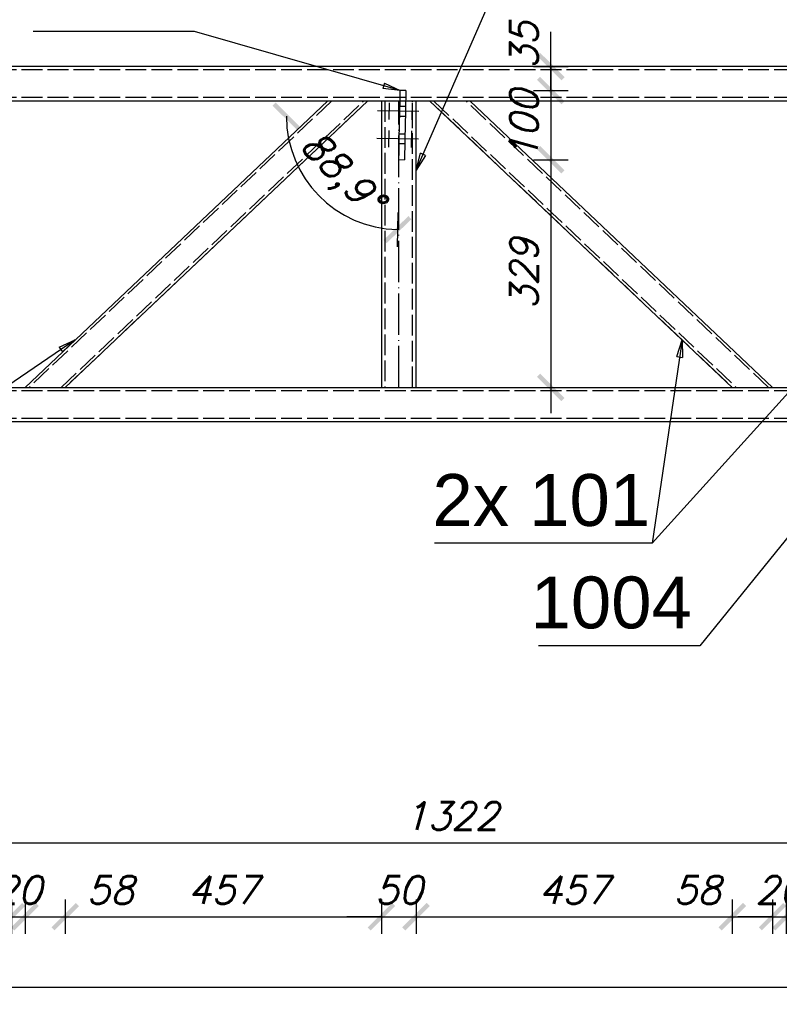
# Model space of a CAD drawing. Header units: millimetres. Extents: x 1814 to 94182, y 11562 to 49454.
# Tile 515 of 656: x 31003 to 31113, y 20951 to 21094. Entities that reach past the tile are written whole.
import ezdxf

# ---------------------------------------------------------------- set-up
doc = ezdxf.new("R2010")
doc.units = ezdxf.units.MM
doc.linetypes.add('ACAD_ISO02W100', pattern=[15, 12, -3])
doc.linetypes.add('ACAD_ISO04W100', pattern=[30, 24, -3, 0, -3])
doc.layers.add('wymiar', color=135, linetype='Continuous', lineweight=9)
doc.styles.add('ARIAL', font='arial.ttf')
doc.styles.add('WYMIARY', font='simplex.shx', dxfattribs={"oblique": 15})
doc.dimstyles.new('1-25', dxfattribs={"dimscale": 25, "dimtxt": 0.16, "dimasz": 0.2, "dimexe": 0.1, "dimexo": 0.1, "dimgap": 0.075, "dimtad": 1, "dimdec": 0, "dimlfac": 10, "dimrnd": 0.01, "dimzin": 9, "dimtxsty": 'WYMIARY', "dimblk": 'ARCHTICK', "dimcen": 0.2, "dimdle": 0.15, "dimadec": 1, "dimazin": 1, "dimtfac": 1, "dimtdec": 0, "dimtix": 1, "dimtmove": 2, "dimatfit": 3, "dimldrblk": 'ARCHTICK', "dimfxl": 0, "dimarcsym": 0})

# ---------------------------------------------------------------- blocks, each defined once
blk = doc.blocks.new('_ARCHTICK')
at = {"color": 0, "linetype": 'ByBlock', "lineweight": -2}
blk.add_solid([(0.398, 0.309), (0.309, 0.398), (-0.309, -0.398), (-0.398, -0.309)], dxfattribs=at)
blk = doc.blocks.new('*D3072')
at = {"layer": 'Defpoints', "color": 0}
for p in [(30998.45, 21028.83), (30999.25, 21028.83), (30999.25, 20974.67)]:
    blk.add_point(p, dxfattribs=at)
at = {"layer": 'wymiar', "color": 0, "lineweight": -2}
for p, q in [((30998.45, 20977.17), (30998.45, 20972.17)), ((30999.25, 20977.17), (30999.25, 20972.17)), ((30998.45, 20974.67), (30993.45, 20974.67)), ((30998.45, 20974.67), (30999.25, 20974.67)), ((30999.25, 20974.67), (31004.25, 20974.67))]:
    blk.add_line(p, q, dxfattribs=at)
at = {"layer": 'wymiar', "color": 0, "lineweight": -2, "xscale": 5, "yscale": 5, "zscale": 5}
blk.add_blockref('_ARCHTICK', (30998.45, 20974.67), dxfattribs=at)
at = {"layer": 'wymiar', "color": 0, "lineweight": -2, "xscale": 5, "yscale": 5, "zscale": 5, "rotation": 180}
blk.add_blockref('_ARCHTICK', (30999.25, 20974.67), dxfattribs=at)
at = {"layer": 'wymiar', "color": 0, "insert": (30998.85, 20978.54), "char_height": 4, "attachment_point": 5, "style": 'WYMIARY'}
blk.add_mtext('8', dxfattribs=at)
blk = doc.blocks.new('*D3073')
at = {"layer": 'Defpoints', "color": 0}
for p in [(30999.25, 21028.83), (31131.45, 21028.83), (31131.45, 20974.67)]:
    blk.add_point(p, dxfattribs=at)
at = {"layer": 'wymiar', "color": 0, "lineweight": -2}
for p, q in [((30999.25, 20977.17), (30999.25, 20972.17)), ((31131.45, 20977.17), (31131.45, 20972.17)), ((30995.5, 20974.67), (31135.2, 20974.67))]:
    blk.add_line(p, q, dxfattribs=at)
at = {"layer": 'wymiar', "color": 0, "lineweight": -2, "xscale": 5, "yscale": 5, "zscale": 5, "rotation": 180}
blk.add_blockref('_ARCHTICK', (30999.25, 20974.67), dxfattribs=at)
at = {"layer": 'wymiar', "color": 0, "lineweight": -2, "xscale": 5, "yscale": 5, "zscale": 5}
blk.add_blockref('_ARCHTICK', (31131.45, 20974.67), dxfattribs=at)
at = {"layer": 'wymiar', "color": 0, "insert": (31065.35, 20978.54), "char_height": 4, "attachment_point": 5, "style": 'WYMIARY'}
blk.add_mtext('1322', dxfattribs=at)
blk = doc.blocks.new('*D3105')
at = {"layer": 'Defpoints', "color": 0}
for p in [(30995.95, 21040.53), (31001.77, 21040.53), (31001.77, 20963.99)]:
    blk.add_point(p, dxfattribs=at)
at = {"layer": 'wymiar', "color": 0, "lineweight": -2}
for p, q in [((30995.95, 20966.49), (30995.95, 20961.49)), ((31001.77, 20966.49), (31001.77, 20961.49)), ((30992.2, 20963.99), (31005.52, 20963.99))]:
    blk.add_line(p, q, dxfattribs=at)
at = {"layer": 'wymiar', "color": 0, "lineweight": -2, "xscale": 5, "yscale": 5, "zscale": 5, "rotation": 180}
blk.add_blockref('_ARCHTICK', (30995.95, 20963.99), dxfattribs=at)
at = {"layer": 'wymiar', "color": 0, "lineweight": -2, "xscale": 5, "yscale": 5, "zscale": 5}
blk.add_blockref('_ARCHTICK', (31001.77, 20963.99), dxfattribs=at)
at = {"layer": 'wymiar', "color": 0, "insert": (30990.58, 20967.86), "char_height": 4, "attachment_point": 5, "style": 'WYMIARY'}
blk.add_mtext('58', dxfattribs=at)
blk = doc.blocks.new('*D3106')
at = {"layer": 'Defpoints', "color": 0}
for p in [(31001.77, 21040.53), (31003.74, 21040.53), (31003.74, 20963.99)]:
    blk.add_point(p, dxfattribs=at)
at = {"layer": 'wymiar', "color": 0, "lineweight": -2}
for p, q in [((31001.77, 20966.49), (31001.77, 20961.49)), ((31003.74, 20966.49), (31003.74, 20961.49)), ((31001.77, 20963.99), (30996.77, 20963.99)), ((31001.77, 20963.99), (31003.74, 20963.99)), ((31003.74, 20963.99), (31008.74, 20963.99))]:
    blk.add_line(p, q, dxfattribs=at)
at = {"layer": 'wymiar', "color": 0, "lineweight": -2, "xscale": 5, "yscale": 5, "zscale": 5}
blk.add_blockref('_ARCHTICK', (31001.77, 20963.99), dxfattribs=at)
at = {"layer": 'wymiar', "color": 0, "lineweight": -2, "xscale": 5, "yscale": 5, "zscale": 5, "rotation": 180}
blk.add_blockref('_ARCHTICK', (31003.74, 20963.99), dxfattribs=at)
at = {"layer": 'wymiar', "color": 0, "insert": (31002.75, 20967.86), "char_height": 4, "attachment_point": 5, "style": 'WYMIARY'}
blk.add_mtext('20', dxfattribs=at)
blk = doc.blocks.new('*D3112')
at = {"layer": 'Defpoints', "color": 0}
for p in [(31003.74, 21040.53), (31009.55, 21040.53), (31009.55, 20963.99)]:
    blk.add_point(p, dxfattribs=at)
at = {"layer": 'wymiar', "color": 0, "lineweight": -2}
for p, q in [((31003.74, 20966.49), (31003.74, 20961.49)), ((31009.55, 20966.49), (31009.55, 20961.49)), ((30999.99, 20963.99), (31013.3, 20963.99))]:
    blk.add_line(p, q, dxfattribs=at)
at = {"layer": 'wymiar', "color": 0, "lineweight": -2, "xscale": 5, "yscale": 5, "zscale": 5, "rotation": 180}
blk.add_blockref('_ARCHTICK', (31003.74, 20963.99), dxfattribs=at)
at = {"layer": 'wymiar', "color": 0, "lineweight": -2, "xscale": 5, "yscale": 5, "zscale": 5}
blk.add_blockref('_ARCHTICK', (31009.55, 20963.99), dxfattribs=at)
at = {"layer": 'wymiar', "color": 0, "insert": (31016.07, 20967.86), "char_height": 4, "attachment_point": 5, "style": 'WYMIARY'}
blk.add_mtext('58', dxfattribs=at)
blk = doc.blocks.new('*D3113')
at = {"layer": 'Defpoints', "color": 0}
for p in [(31009.55, 21040.53), (31055.25, 21040.53), (31055.25, 20963.99)]:
    blk.add_point(p, dxfattribs=at)
at = {"layer": 'wymiar', "color": 0, "lineweight": -2}
for p, q in [((31009.55, 20966.49), (31009.55, 20961.49)), ((31055.25, 20966.49), (31055.25, 20961.49)), ((31005.8, 20963.99), (31059, 20963.99))]:
    blk.add_line(p, q, dxfattribs=at)
at = {"layer": 'wymiar', "color": 0, "lineweight": -2, "xscale": 5, "yscale": 5, "zscale": 5, "rotation": 180}
blk.add_blockref('_ARCHTICK', (31009.55, 20963.99), dxfattribs=at)
at = {"layer": 'wymiar', "color": 0, "lineweight": -2, "xscale": 5, "yscale": 5, "zscale": 5}
blk.add_blockref('_ARCHTICK', (31055.25, 20963.99), dxfattribs=at)
at = {"layer": 'wymiar', "color": 0, "insert": (31032.4, 20967.86), "char_height": 4, "attachment_point": 5, "style": 'WYMIARY'}
blk.add_mtext('457', dxfattribs=at)
blk = doc.blocks.new('*D3114')
at = {"layer": 'Defpoints', "color": 0}
for p in [(31055.25, 21040.53), (31060.25, 21040.53), (31060.25, 20963.99)]:
    blk.add_point(p, dxfattribs=at)
at = {"layer": 'wymiar', "color": 0, "lineweight": -2}
for p, q in [((31055.25, 20966.49), (31055.25, 20961.49)), ((31060.25, 20966.49), (31060.25, 20961.49)), ((31055.25, 20963.99), (31050.25, 20963.99)), ((31055.25, 20963.99), (31060.25, 20963.99)), ((31060.25, 20963.99), (31065.25, 20963.99))]:
    blk.add_line(p, q, dxfattribs=at)
at = {"layer": 'wymiar', "color": 0, "lineweight": -2, "xscale": 5, "yscale": 5, "zscale": 5}
blk.add_blockref('_ARCHTICK', (31055.25, 20963.99), dxfattribs=at)
at = {"layer": 'wymiar', "color": 0, "lineweight": -2, "xscale": 5, "yscale": 5, "zscale": 5, "rotation": 180}
blk.add_blockref('_ARCHTICK', (31060.25, 20963.99), dxfattribs=at)
at = {"layer": 'wymiar', "color": 0, "insert": (31057.75, 20967.86), "char_height": 4, "attachment_point": 5, "style": 'WYMIARY'}
blk.add_mtext('50', dxfattribs=at)
blk = doc.blocks.new('*D3115')
at = {"layer": 'Defpoints', "color": 0}
for p in [(31060.25, 21040.53), (31105.95, 21040.53), (31105.95, 20963.99)]:
    blk.add_point(p, dxfattribs=at)
at = {"layer": 'wymiar', "color": 0, "lineweight": -2}
for p, q in [((31060.25, 20966.49), (31060.25, 20961.49)), ((31105.95, 20966.49), (31105.95, 20961.49)), ((31056.5, 20963.99), (31109.7, 20963.99))]:
    blk.add_line(p, q, dxfattribs=at)
at = {"layer": 'wymiar', "color": 0, "lineweight": -2, "xscale": 5, "yscale": 5, "zscale": 5, "rotation": 180}
blk.add_blockref('_ARCHTICK', (31060.25, 20963.99), dxfattribs=at)
at = {"layer": 'wymiar', "color": 0, "lineweight": -2, "xscale": 5, "yscale": 5, "zscale": 5}
blk.add_blockref('_ARCHTICK', (31105.95, 20963.99), dxfattribs=at)
at = {"layer": 'wymiar', "color": 0, "insert": (31083.1, 20967.86), "char_height": 4, "attachment_point": 5, "style": 'WYMIARY'}
blk.add_mtext('457', dxfattribs=at)
blk = doc.blocks.new('*D3116')
at = {"layer": 'Defpoints', "color": 0}
for p in [(31105.95, 21040.53), (31111.77, 21040.53), (31111.77, 20963.99)]:
    blk.add_point(p, dxfattribs=at)
at = {"layer": 'wymiar', "color": 0, "lineweight": -2}
for p, q in [((31105.95, 20966.49), (31105.95, 20961.49)), ((31111.77, 20966.49), (31111.77, 20961.49)), ((31102.2, 20963.99), (31115.52, 20963.99))]:
    blk.add_line(p, q, dxfattribs=at)
at = {"layer": 'wymiar', "color": 0, "lineweight": -2, "xscale": 5, "yscale": 5, "zscale": 5, "rotation": 180}
blk.add_blockref('_ARCHTICK', (31105.95, 20963.99), dxfattribs=at)
at = {"layer": 'wymiar', "color": 0, "lineweight": -2, "xscale": 5, "yscale": 5, "zscale": 5}
blk.add_blockref('_ARCHTICK', (31111.77, 20963.99), dxfattribs=at)
at = {"layer": 'wymiar', "color": 0, "insert": (31100.89, 20967.86), "char_height": 4, "attachment_point": 5, "style": 'WYMIARY'}
blk.add_mtext('58', dxfattribs=at)
blk = doc.blocks.new('*D3117')
at = {"layer": 'Defpoints', "color": 0}
for p in [(31111.77, 21040.53), (31113.73, 21040.53), (31113.73, 20963.99)]:
    blk.add_point(p, dxfattribs=at)
at = {"layer": 'wymiar', "color": 0, "lineweight": -2}
for p, q in [((31111.77, 20966.49), (31111.77, 20961.49)), ((31113.73, 20966.49), (31113.73, 20961.49)), ((31111.77, 20963.99), (31106.77, 20963.99)), ((31111.77, 20963.99), (31113.73, 20963.99)), ((31113.73, 20963.99), (31118.73, 20963.99))]:
    blk.add_line(p, q, dxfattribs=at)
at = {"layer": 'wymiar', "color": 0, "lineweight": -2, "xscale": 5, "yscale": 5, "zscale": 5}
blk.add_blockref('_ARCHTICK', (31111.77, 20963.99), dxfattribs=at)
at = {"layer": 'wymiar', "color": 0, "lineweight": -2, "xscale": 5, "yscale": 5, "zscale": 5, "rotation": 180}
blk.add_blockref('_ARCHTICK', (31113.73, 20963.99), dxfattribs=at)
at = {"layer": 'wymiar', "color": 0, "insert": (31112.75, 20967.86), "char_height": 4, "attachment_point": 5, "style": 'WYMIARY'}
blk.add_mtext('20', dxfattribs=at)
blk = doc.blocks.new('*D3118')
at = {"layer": 'Defpoints', "color": 0}
for p in [(31113.73, 21040.53), (31119.55, 21040.53), (31119.55, 20963.99)]:
    blk.add_point(p, dxfattribs=at)
at = {"layer": 'wymiar', "color": 0, "lineweight": -2}
for p, q in [((31113.73, 20966.49), (31113.73, 20961.49)), ((31119.55, 20966.49), (31119.55, 20961.49)), ((31109.98, 20963.99), (31123.3, 20963.99))]:
    blk.add_line(p, q, dxfattribs=at)
at = {"layer": 'wymiar', "color": 0, "lineweight": -2, "xscale": 5, "yscale": 5, "zscale": 5, "rotation": 180}
blk.add_blockref('_ARCHTICK', (31113.73, 20963.99), dxfattribs=at)
at = {"layer": 'wymiar', "color": 0, "lineweight": -2, "xscale": 5, "yscale": 5, "zscale": 5}
blk.add_blockref('_ARCHTICK', (31119.55, 20963.99), dxfattribs=at)
at = {"layer": 'wymiar', "color": 0, "insert": (31125.95, 20967.86), "char_height": 4, "attachment_point": 5, "style": 'WYMIARY'}
blk.add_mtext('58', dxfattribs=at)
blk = doc.blocks.new('*D3142')
at = {"layer": 'Defpoints', "color": 0}
for p in [(31057.96, 21148.01), (30948.75, 21084.28), (31057.96, 21082.9)]:
    blk.add_point(p, dxfattribs=at)
at = {"layer": 'wymiar', "color": 0, "lineweight": -2}
for p, q in [((30948.75, 21145.51), (30948.75, 21150.51)), ((31057.96, 21145.51), (31057.96, 21150.51)), ((30945, 21148.01), (31061.71, 21148.01))]:
    blk.add_line(p, q, dxfattribs=at)
at = {"layer": 'wymiar', "color": 0, "lineweight": -2, "xscale": 5, "yscale": 5, "zscale": 5, "rotation": 180}
blk.add_blockref('_ARCHTICK', (30948.75, 21148.01), dxfattribs=at)
at = {"layer": 'wymiar', "color": 0, "lineweight": -2, "xscale": 5, "yscale": 5, "zscale": 5}
blk.add_blockref('_ARCHTICK', (31057.96, 21148.01), dxfattribs=at)
at = {"layer": 'wymiar', "color": 0, "insert": (31003.35, 21151.88), "char_height": 4, "attachment_point": 5, "style": 'WYMIARY'}
blk.add_mtext('1092', dxfattribs=at)
blk = doc.blocks.new('*D3143')
at = {"layer": 'Defpoints', "color": 0}
for p in [(31058.76, 21148.01), (31057.96, 21082.9), (31058.76, 21082.89)]:
    blk.add_point(p, dxfattribs=at)
at = {"layer": 'wymiar', "color": 0, "lineweight": -2}
for p, q in [((31057.96, 21145.51), (31057.96, 21150.51)), ((31058.76, 21145.51), (31058.76, 21150.51)), ((31057.96, 21148.01), (31052.96, 21148.01)), ((31057.96, 21148.01), (31058.76, 21148.01)), ((31058.76, 21148.01), (31063.76, 21148.01))]:
    blk.add_line(p, q, dxfattribs=at)
at = {"layer": 'wymiar', "color": 0, "lineweight": -2, "xscale": 5, "yscale": 5, "zscale": 5}
blk.add_blockref('_ARCHTICK', (31057.96, 21148.01), dxfattribs=at)
at = {"layer": 'wymiar', "color": 0, "lineweight": -2, "xscale": 5, "yscale": 5, "zscale": 5, "rotation": 180}
blk.add_blockref('_ARCHTICK', (31058.76, 21148.01), dxfattribs=at)
at = {"layer": 'wymiar', "color": 0, "insert": (31058.36, 21151.88), "char_height": 4, "attachment_point": 5, "style": 'WYMIARY'}
blk.add_mtext('8', dxfattribs=at)
blk = doc.blocks.new('*D3144')
at = {"layer": 'Defpoints', "color": 0}
for p in [(31167.96, 21148.01), (31058.76, 21082.89), (31167.96, 21080.38)]:
    blk.add_point(p, dxfattribs=at)
at = {"layer": 'wymiar', "color": 0, "lineweight": -2}
for p, q in [((31058.76, 21145.51), (31058.76, 21150.51)), ((31167.96, 21145.51), (31167.96, 21150.51)), ((31055.01, 21148.01), (31171.71, 21148.01))]:
    blk.add_line(p, q, dxfattribs=at)
at = {"layer": 'wymiar', "color": 0, "lineweight": -2, "xscale": 5, "yscale": 5, "zscale": 5, "rotation": 180}
blk.add_blockref('_ARCHTICK', (31058.76, 21148.01), dxfattribs=at)
at = {"layer": 'wymiar', "color": 0, "lineweight": -2, "xscale": 5, "yscale": 5, "zscale": 5}
blk.add_blockref('_ARCHTICK', (31167.96, 21148.01), dxfattribs=at)
at = {"layer": 'wymiar', "color": 0, "insert": (31113.36, 21151.88), "char_height": 4, "attachment_point": 5, "style": 'WYMIARY'}
blk.add_mtext('1092', dxfattribs=at)
blk = doc.blocks.new('*D3127')
at = {"layer": 'Defpoints', "color": 0}
for p in [(31047.44, 21157.37), (30958.07, 21081.93), (31047.44, 21081.93)]:
    blk.add_point(p, dxfattribs=at)
at = {"layer": 'wymiar', "color": 0, "lineweight": -2}
for p, q in [((30958.07, 21154.87), (30958.07, 21159.87)), ((31047.44, 21154.87), (31047.44, 21159.87)), ((30954.32, 21157.37), (31051.19, 21157.37))]:
    blk.add_line(p, q, dxfattribs=at)
at = {"layer": 'wymiar', "color": 0, "lineweight": -2, "xscale": 5, "yscale": 5, "zscale": 5, "rotation": 180}
blk.add_blockref('_ARCHTICK', (30958.07, 21157.37), dxfattribs=at)
at = {"layer": 'wymiar', "color": 0, "lineweight": -2, "xscale": 5, "yscale": 5, "zscale": 5}
blk.add_blockref('_ARCHTICK', (31047.44, 21157.37), dxfattribs=at)
at = {"layer": 'wymiar', "color": 0, "insert": (31002.75, 21161.24), "char_height": 4, "attachment_point": 5, "style": 'WYMIARY'}
blk.add_mtext('894', dxfattribs=at)
blk = doc.blocks.new('*D3128')
at = {"layer": 'Defpoints', "color": 0}
for p in [(31053.25, 21157.37), (31047.44, 21081.93), (31053.25, 21081.93)]:
    blk.add_point(p, dxfattribs=at)
at = {"layer": 'wymiar', "color": 0, "lineweight": -2}
for p, q in [((31047.44, 21154.87), (31047.44, 21159.87)), ((31053.25, 21154.87), (31053.25, 21159.87)), ((31043.69, 21157.37), (31057, 21157.37))]:
    blk.add_line(p, q, dxfattribs=at)
at = {"layer": 'wymiar', "color": 0, "lineweight": -2, "xscale": 5, "yscale": 5, "zscale": 5, "rotation": 180}
blk.add_blockref('_ARCHTICK', (31047.44, 21157.37), dxfattribs=at)
at = {"layer": 'wymiar', "color": 0, "lineweight": -2, "xscale": 5, "yscale": 5, "zscale": 5}
blk.add_blockref('_ARCHTICK', (31053.25, 21157.37), dxfattribs=at)
at = {"layer": 'wymiar', "color": 0, "insert": (31040.45, 21161.24), "char_height": 4, "attachment_point": 5, "style": 'WYMIARY'}
blk.add_mtext('58', dxfattribs=at)
blk = doc.blocks.new('*D3085')
at = {"layer": 'Defpoints', "color": 0}
for p in [(31055.25, 21157.37), (31053.25, 21081.93), (31055.25, 21081.93)]:
    blk.add_point(p, dxfattribs=at)
at = {"layer": 'wymiar', "color": 0, "lineweight": -2}
for p, q in [((31053.25, 21154.87), (31053.25, 21159.87)), ((31055.25, 21154.87), (31055.25, 21159.87)), ((31053.25, 21157.37), (31048.25, 21157.37)), ((31053.25, 21157.37), (31055.25, 21157.37)), ((31055.25, 21157.37), (31060.25, 21157.37))]:
    blk.add_line(p, q, dxfattribs=at)
at = {"layer": 'wymiar', "color": 0, "lineweight": -2, "xscale": 5, "yscale": 5, "zscale": 5}
blk.add_blockref('_ARCHTICK', (31053.25, 21157.37), dxfattribs=at)
at = {"layer": 'wymiar', "color": 0, "lineweight": -2, "xscale": 5, "yscale": 5, "zscale": 5, "rotation": 180}
blk.add_blockref('_ARCHTICK', (31055.25, 21157.37), dxfattribs=at)
at = {"layer": 'wymiar', "color": 0, "insert": (31054.25, 21161.24), "char_height": 4, "attachment_point": 5, "style": 'WYMIARY'}
blk.add_mtext('20', dxfattribs=at)
blk = doc.blocks.new('*D3086')
at = {"layer": 'Defpoints', "color": 0}
for p in [(31060.25, 21157.37), (31055.25, 21081.93), (31060.25, 21081.93)]:
    blk.add_point(p, dxfattribs=at)
at = {"layer": 'wymiar', "color": 0, "lineweight": -2}
for p, q in [((31057.75, 21157.37), (31058.71, 21167.39)), ((31058.71, 21167.39), (31069.4, 21167.39)), ((31055.25, 21154.87), (31055.25, 21159.87)), ((31060.25, 21154.87), (31060.25, 21159.87)), ((31051.5, 21157.37), (31064, 21157.37))]:
    blk.add_line(p, q, dxfattribs=at)
at = {"layer": 'wymiar', "color": 0, "lineweight": -2, "xscale": 5, "yscale": 5, "zscale": 5, "rotation": 180}
blk.add_blockref('_ARCHTICK', (31055.25, 21157.37), dxfattribs=at)
at = {"layer": 'wymiar', "color": 0, "lineweight": -2, "xscale": 5, "yscale": 5, "zscale": 5}
blk.add_blockref('_ARCHTICK', (31060.25, 21157.37), dxfattribs=at)
at = {"layer": 'wymiar', "color": 0, "insert": (31064.06, 21171.27), "char_height": 4, "attachment_point": 5, "style": 'WYMIARY'}
blk.add_mtext('50', dxfattribs=at)
blk = doc.blocks.new('*D3087')
at = {"layer": 'Defpoints', "color": 0}
for p in [(31062.25, 21157.37), (31060.25, 21081.93), (31062.25, 21081.93)]:
    blk.add_point(p, dxfattribs=at)
at = {"layer": 'wymiar', "color": 0, "lineweight": -2}
for p, q in [((31060.25, 21154.87), (31060.25, 21159.87)), ((31062.25, 21154.87), (31062.25, 21159.87)), ((31060.25, 21157.37), (31055.25, 21157.37)), ((31060.25, 21157.37), (31062.25, 21157.37)), ((31062.25, 21157.37), (31067.25, 21157.37))]:
    blk.add_line(p, q, dxfattribs=at)
at = {"layer": 'wymiar', "color": 0, "lineweight": -2, "xscale": 5, "yscale": 5, "zscale": 5}
blk.add_blockref('_ARCHTICK', (31060.25, 21157.37), dxfattribs=at)
at = {"layer": 'wymiar', "color": 0, "lineweight": -2, "xscale": 5, "yscale": 5, "zscale": 5, "rotation": 180}
blk.add_blockref('_ARCHTICK', (31062.25, 21157.37), dxfattribs=at)
at = {"layer": 'wymiar', "color": 0, "insert": (31061.25, 21161.24), "char_height": 4, "attachment_point": 5, "style": 'WYMIARY'}
blk.add_mtext('20', dxfattribs=at)
blk = doc.blocks.new('*D3088')
at = {"layer": 'Defpoints', "color": 0}
for p in [(31068.07, 21157.37), (31062.25, 21081.93), (31068.07, 21081.93)]:
    blk.add_point(p, dxfattribs=at)
at = {"layer": 'wymiar', "color": 0, "lineweight": -2}
for p, q in [((31062.25, 21154.87), (31062.25, 21159.87)), ((31068.07, 21154.87), (31068.07, 21159.87)), ((31058.5, 21157.37), (31071.82, 21157.37))]:
    blk.add_line(p, q, dxfattribs=at)
at = {"layer": 'wymiar', "color": 0, "lineweight": -2, "xscale": 5, "yscale": 5, "zscale": 5, "rotation": 180}
blk.add_blockref('_ARCHTICK', (31062.25, 21157.37), dxfattribs=at)
at = {"layer": 'wymiar', "color": 0, "lineweight": -2, "xscale": 5, "yscale": 5, "zscale": 5}
blk.add_blockref('_ARCHTICK', (31068.07, 21157.37), dxfattribs=at)
at = {"layer": 'wymiar', "color": 0, "insert": (31075.75, 21161.24), "char_height": 4, "attachment_point": 5, "style": 'WYMIARY'}
blk.add_mtext('58', dxfattribs=at)
blk = doc.blocks.new('*D3156')
at = {"layer": 'Defpoints', "color": 0}
for p in [(31157.44, 21157.37), (31068.07, 21081.93), (31157.44, 21081.93)]:
    blk.add_point(p, dxfattribs=at)
at = {"layer": 'wymiar', "color": 0, "lineweight": -2}
for p, q in [((31068.07, 21154.87), (31068.07, 21159.87)), ((31157.44, 21154.87), (31157.44, 21159.87)), ((31064.32, 21157.37), (31161.19, 21157.37))]:
    blk.add_line(p, q, dxfattribs=at)
at = {"layer": 'wymiar', "color": 0, "lineweight": -2, "xscale": 5, "yscale": 5, "zscale": 5, "rotation": 180}
blk.add_blockref('_ARCHTICK', (31068.07, 21157.37), dxfattribs=at)
at = {"layer": 'wymiar', "color": 0, "lineweight": -2, "xscale": 5, "yscale": 5, "zscale": 5}
blk.add_blockref('_ARCHTICK', (31157.44, 21157.37), dxfattribs=at)
at = {"layer": 'wymiar', "color": 0, "insert": (31112.75, 21161.24), "char_height": 4, "attachment_point": 5, "style": 'WYMIARY'}
blk.add_mtext('894', dxfattribs=at)
blk = doc.blocks.new('*D3081')
at = {"layer": 'Defpoints', "color": 0}
for p in [(30837.75, 21035.53), (31823.75, 21035.53), (31823.75, 20953.82)]:
    blk.add_point(p, dxfattribs=at)
at = {"layer": 'wymiar', "color": 0, "lineweight": -2}
for p, q in [((30837.75, 20956.32), (30837.75, 20951.32)), ((31823.75, 20956.32), (31823.75, 20951.32)), ((30834, 20953.82), (31827.5, 20953.82))]:
    blk.add_line(p, q, dxfattribs=at)
at = {"layer": 'wymiar', "color": 0, "lineweight": -2, "xscale": 5, "yscale": 5, "zscale": 5, "rotation": 180}
blk.add_blockref('_ARCHTICK', (30837.75, 20953.82), dxfattribs=at)
at = {"layer": 'wymiar', "color": 0, "lineweight": -2, "xscale": 5, "yscale": 5, "zscale": 5}
blk.add_blockref('_ARCHTICK', (31823.75, 20953.82), dxfattribs=at)
at = {"layer": 'wymiar', "color": 0, "insert": (31330.75, 20957.7), "char_height": 4, "attachment_point": 5, "style": 'WYMIARY'}
blk.add_mtext('9860', dxfattribs=at)
blk = doc.blocks.new('*D3038')
at = {"layer": 'Defpoints', "color": 0}
for p in [(31045.84, 21086.93), (31058.77, 21083.44), (31079.72, 21083.44)]:
    blk.add_point(p, dxfattribs=at)
at = {"layer": 'wymiar', "color": 0, "lineweight": -2}
for p, q in [((31079.72, 21086.93), (31079.72, 21091.93)), ((31077.22, 21086.93), (31082.22, 21086.93)), ((31079.72, 21086.93), (31079.72, 21083.44)), ((31077.22, 21083.44), (31082.22, 21083.44)), ((31079.72, 21083.44), (31079.72, 21078.44))]:
    blk.add_line(p, q, dxfattribs=at)
at = {"layer": 'wymiar', "color": 0, "lineweight": -2, "xscale": 5, "yscale": 5, "zscale": 5}
for p, rotation in [((31079.72, 21086.93), 270), ((31079.72, 21083.44), 90)]:
    blk.add_blockref('_ARCHTICK', p, dxfattribs=dict(at, rotation=rotation))
at = {"layer": 'wymiar', "color": 0, "insert": (31075.84, 21090.02), "char_height": 4, "attachment_point": 5, "rotation": 90, "style": 'WYMIARY'}
blk.add_mtext('35', dxfattribs=at)
blk = doc.blocks.new('*D3039')
at = {"layer": 'Defpoints', "color": 0}
for p in [(31058.77, 21083.44), (31058.57, 21073.44), (31079.72, 21073.44)]:
    blk.add_point(p, dxfattribs=at)
at = {"layer": 'wymiar', "color": 0, "lineweight": -2}
for p, q in [((31079.72, 21083.44), (31079.72, 21088.44)), ((31077.22, 21083.44), (31082.22, 21083.44)), ((31079.72, 21083.44), (31079.72, 21073.44)), ((31077.22, 21073.44), (31082.22, 21073.44)), ((31079.72, 21073.44), (31079.72, 21068.44))]:
    blk.add_line(p, q, dxfattribs=at)
at = {"layer": 'wymiar', "color": 0, "lineweight": -2, "xscale": 5, "yscale": 5, "zscale": 5}
for p, rotation in [((31079.72, 21083.44), 270), ((31079.72, 21073.44), 90)]:
    blk.add_blockref('_ARCHTICK', p, dxfattribs=dict(at, rotation=rotation))
at = {"layer": 'wymiar', "color": 0, "insert": (31075.84, 21078.44), "char_height": 4, "attachment_point": 5, "rotation": 90, "style": 'WYMIARY'}
blk.add_mtext('100', dxfattribs=at)
blk = doc.blocks.new('*D3040')
at = {"layer": 'Defpoints', "color": 0}
for p in [(31058.57, 21073.44), (31060.25, 21040.53), (31079.72, 21040.53)]:
    blk.add_point(p, dxfattribs=at)
at = {"layer": 'wymiar', "color": 0, "lineweight": -2}
for p, q in [((31079.72, 21077.19), (31079.72, 21036.78)), ((31077.22, 21073.44), (31082.22, 21073.44)), ((31077.22, 21040.53), (31082.22, 21040.53))]:
    blk.add_line(p, q, dxfattribs=at)
at = {"layer": 'wymiar', "color": 0, "lineweight": -2, "xscale": 5, "yscale": 5, "zscale": 5}
for p, rotation in [((31079.72, 21073.44), 90), ((31079.72, 21040.53), 270)]:
    blk.add_blockref('_ARCHTICK', p, dxfattribs=dict(at, rotation=rotation))
at = {"layer": 'wymiar', "color": 0, "insert": (31075.84, 21056.99), "char_height": 4, "attachment_point": 5, "rotation": 90, "style": 'WYMIARY'}
blk.add_mtext('329', dxfattribs=at)
blk = doc.blocks.new('*D3041')
at = {"layer": 'Defpoints', "color": 0}
for p in [(31057.91, 21080.46), (30947.75, 21079.73), (31055.97, 21079.73), (31057.83, 21076.46), (31043.65, 21071.63)]:
    blk.add_point(p, dxfattribs=at)
at = {"layer": 'wymiar', "color": 0, "lineweight": -2}
blk.add_line((31057.62, 21065.84), (31057.52, 21060.84), dxfattribs=at)
blk.add_arc((31057.9, 21079.73), 16.39, 180, 268.8542, dxfattribs=at)
at = {"layer": 'wymiar', "color": 0, "lineweight": -2, "xscale": 5, "yscale": 5, "zscale": 5}
for p, rotation in [((31041.51, 21079.73), 89.99999999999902), ((31057.57, 21063.34), 358.8542341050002)]:
    blk.add_blockref('_ARCHTICK', p, dxfattribs=dict(at, rotation=rotation))
at = {"layer": 'wymiar', "color": 0, "insert": (31049.23, 21071.23), "char_height": 4, "attachment_point": 5, "rotation": 314.4271, "style": 'WYMIARY'}
blk.add_mtext('88,9°', dxfattribs=at)
blk = doc.blocks.new('*D3042')
at = {"layer": 'Defpoints', "color": 0}
for p in [(31066.81, 21086.93), (31168.77, 21081.24), (31189.72, 21081.24)]:
    blk.add_point(p, dxfattribs=at)
at = {"layer": 'wymiar', "color": 0, "lineweight": -2}
for p, q in [((31189.72, 21090.68), (31189.72, 21077.49)), ((31187.22, 21086.93), (31192.22, 21086.93)), ((31187.22, 21081.24), (31192.22, 21081.24))]:
    blk.add_line(p, q, dxfattribs=at)
at = {"layer": 'wymiar', "color": 0, "lineweight": -2, "xscale": 5, "yscale": 5, "zscale": 5}
for p, rotation in [((31189.72, 21086.93), 90), ((31189.72, 21081.24), 270)]:
    blk.add_blockref('_ARCHTICK', p, dxfattribs=dict(at, rotation=rotation))
at = {"layer": 'wymiar', "color": 0, "insert": (31185.84, 21087.82), "char_height": 4, "attachment_point": 5, "rotation": 90, "style": 'WYMIARY'}
blk.add_mtext('57', dxfattribs=at)
blk = doc.blocks.new('*D3045')
at = {"layer": 'Defpoints', "color": 0}
for p in [(31057.75, 21077.53), (31165.97, 21077.53), (31167.91, 21078.26), (31167.83, 21074.26), (31153.65, 21069.43)]:
    blk.add_point(p, dxfattribs=at)
at = {"layer": 'wymiar', "color": 0, "lineweight": -2}
blk.add_line((31167.62, 21063.64), (31167.52, 21058.64), dxfattribs=at)
blk.add_arc((31167.9, 21077.53), 16.39, 180, 268.8542, dxfattribs=at)
at = {"layer": 'wymiar', "color": 0, "lineweight": -2, "xscale": 5, "yscale": 5, "zscale": 5}
for p, rotation in [((31151.51, 21077.53), 90.00000000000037), ((31167.57, 21061.14), 358.8542341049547)]:
    blk.add_blockref('_ARCHTICK', p, dxfattribs=dict(at, rotation=rotation))
at = {"layer": 'wymiar', "color": 0, "insert": (31159.23, 21069.03), "char_height": 4, "attachment_point": 5, "rotation": 314.4271, "style": 'WYMIARY'}
blk.add_mtext('88,9°', dxfattribs=at)

msp = doc.modelspace()

# ---------------------------------------------------------------- linework, layer by layer
at = {"color": 145, "linetype": 'Continuous', "ltscale": 0.25}
for p, q in [((31823.753, 21086.929), (30837.753, 21086.929)), ((31057.956, 21082.578), (31057.969, 21083.228)), ((31057.969, 21083.228), (31057.973, 21083.441)), ((31058.773, 21083.44), (31057.973, 21083.456)), ((31057.973, 21083.441), (31057.973, 21083.456)), ((31058.769, 21083.212), (31058.756, 21082.562)), ((31058.773, 21083.44), (31058.769, 21083.212)), ((31057.943, 21081.929), (30949.699, 21081.929)), ((31047.437, 21081.929), (31003.737, 21040.529)), ((31009.553, 21040.529), (31053.253, 21081.929)), ((31055.253, 21081.929), (31055.253, 21081.11)), ((31057.936, 21081.605), (31057.956, 21082.578)), ((31058.756, 21082.562), (31058.736, 21081.589)), ((31322.753, 21081.929), (31058.743, 21081.929)), ((31060.253, 21040.529), (31060.253, 21081.929)), ((31062.253, 21081.929), (31105.953, 21040.529)), ((31111.769, 21040.529), (31068.07, 21081.929)), ((31057.833, 21076.458), (31057.913, 21080.457)), ((31057.913, 21080.457), (31057.936, 21081.605)), ((31058.713, 21080.441), (31057.913, 21080.457)), ((31058.713, 21080.441), (31058.633, 21076.442)), ((31058.736, 21081.589), (31058.713, 21080.441)), ((31055.253, 21079.91), (31055.253, 21077.11)), ((31057.81, 21075.31), (31057.833, 21076.458)), ((31058.633, 21076.442), (31057.833, 21076.458)), ((31058.633, 21076.442), (31058.61, 21075.294)), ((31055.253, 21075.909), (31055.253, 21040.529)), ((31057.791, 21074.337), (31057.81, 21075.31)), ((31058.61, 21075.294), (31058.591, 21074.321)), ((31057.773, 21073.458), (31057.778, 21073.687)), ((31057.773, 21073.458), (31058.573, 21073.442)), ((31057.778, 21073.687), (31057.791, 21074.337)), ((31058.578, 21073.671), (31058.573, 21073.442)), ((31058.591, 21074.321), (31058.578, 21073.671)), ((30999.254, 21040.529), (31131.454, 21040.529)), ((31131.454, 21035.529), (30999.254, 21035.529))]:
    msp.add_line(p, q, dxfattribs=at)
at = {"color": 10, "linetype": 'ACAD_ISO04W100', "ltscale": 0.25}
for p, q in [((31823.753, 21086.929), (30837.753, 21086.929)), ((31053.253, 21081.929), (31009.553, 21040.529)), ((31057.753, 21040.529), (31057.753, 21081.929)), ((31062.253, 21081.929), (31105.953, 21040.529)), ((31060.665, 21080.402), (31054.262, 21080.53)), ((31056.385, 21081.688), (31056.337, 21079.288)), ((31056.361, 21080.488), (31056.361, 21080.488)), ((31059.69, 21081.622), (31059.642, 21079.222)), ((31059.666, 21080.422), (31059.666, 21080.422)), ((31056.305, 21077.689), (31056.257, 21075.289)), ((31059.61, 21077.623), (31059.562, 21075.223)), ((31060.585, 21076.403), (31054.182, 21076.531)), ((31056.281, 21076.489), (31056.281, 21076.489)), ((31059.586, 21076.423), (31059.586, 21076.423)), ((31823.753, 21035.529), (30837.753, 21035.529))]:
    msp.add_line(p, q, dxfattribs=at)
at = {"color": 84, "linetype": 'ACAD_ISO02W100', "ltscale": 0.25}
for p, q in [((31823.753, 21086.429), (30837.753, 21086.429)), ((31823.753, 21082.429), (30837.753, 21082.429)), ((31048.019, 21081.929), (31004.319, 21040.529)), ((31008.972, 21040.529), (31052.672, 21081.929)), ((31055.753, 21081.929), (31055.753, 21040.529)), ((31058.743, 21081.929), (31057.943, 21081.929)), ((31059.753, 21040.529), (31059.753, 21081.929)), ((31062.835, 21081.929), (31106.535, 21040.529)), ((31111.188, 21040.529), (31067.488, 21081.929)), ((31055.253, 21081.11), (31055.253, 21079.91)), ((31058.727, 21081.141), (31057.927, 21081.157)), ((31057.899, 21079.757), (31058.699, 21079.741)), ((31055.253, 21077.11), (31055.253, 21075.909)), ((31058.647, 21077.142), (31057.847, 21077.158)), ((31058.619, 21075.742), (31057.819, 21075.758)), ((31823.753, 21040.029), (30837.753, 21040.029)), ((31823.753, 21036.029), (30837.753, 21036.029))]:
    msp.add_line(p, q, dxfattribs=at)
at = {"color": 0, "linetype": 'ByBlock', "lineweight": -2}
for p, q in [((31055.685, 21084.538, -12701.314), (31055.455, 21083.737, -12701.314)), ((31057.973, 21083.449, -12701.314), (31055.455, 21083.737, -12701.314)), ((31055.685, 21084.538, -12701.314), (31057.973, 21083.449, -12701.314)), ((31060.253, 21071.929, -12709.314), (31060.873, 21074.386, -12709.314)), ((31061.636, 21074.053, -12709.314), (31060.253, 21071.929, -12709.314)), ((31061.636, 21074.053, -12709.314), (31060.873, 21074.386, -12709.314)), ((31008.697, 21046.341, -12709.814), (31010.997, 21047.406, -12709.814)), ((31008.697, 21046.341, -12709.814), (31009.167, 21045.653, -12709.814)), ((31010.997, 21047.406, -12709.814), (31009.167, 21045.653, -12709.814)), ((31097.92, 21044.993, -12709.87), (31098.694, 21047.406, -12709.87)), ((31098.694, 21047.406, -12709.87), (31098.744, 21044.872, -12709.87)), ((31097.92, 21044.993, -12709.87), (31098.744, 21044.872, -12709.87))]:
    msp.add_line(p, q, dxfattribs=at)
at = {"color": 7}
msp.add_line((31098.694, 21047.406), (31094.393, 21017.993), dxfattribs=at)
for points in [[(31060.253, 21071.929), (31070.531, 21095.444), (31088.013, 21095.444)], [(31057.973, 21083.449), (31028.218, 21091.981), (31004.91, 21091.981)], [(31010.997, 21047.406), (30959.995, 21012.611), (30928.537, 21012.611)], [(31120.989, 21047.406), (31094.393, 21017.993), (31062.935, 21017.993)], [(31131.454, 21040.472), (31101.253, 21003.181), (31077.945, 21003.181)]]:
    msp.add_lwpolyline(points, dxfattribs=at)

# ---------------------------------------------------------------- texts
at = {"color": 7, "style": 'ARIAL'}
for s, p in [('2x 101', (31062.628, 21020.493)), ('1004', (31076.804, 21005.681))]:
    msp.add_text(s, height=7.5, dxfattribs=at).set_placement(p)

# ---------------------------------------------------------------- dimensions: what is measured, and where the dimension line sits
at = {"layer": 'wymiar'}
dim = msp.add_linear_dim(base=(31060.253, 21157.369), p1=(31055.253, 21081.929), p2=(31060.253, 21081.929), dimstyle='1-25', override={"dimtmove": 1}, dxfattribs=at)
dim.commit()
dim.dimension.update_dxf_attribs({"geometry": '*D3086', "text_midpoint": (31060.581, 21167.394), "dimtype": 160})
for base, p1, p2, picture, middle in [((31047.437, 21157.369), (30958.07, 21081.929), (31047.437, 21081.929), '*D3127', (31002.753, 21161.244)), ((31055.253, 21157.369), (31053.253, 21081.929), (31055.253, 21081.929), '*D3085', (31054.253, 21161.244)), ((31062.253, 21157.369), (31060.253, 21081.929), (31062.253, 21081.929), '*D3087', (31061.253, 21161.244)), ((31157.437, 21157.369), (31068.07, 21081.929), (31157.437, 21081.929), '*D3156', (31112.753, 21161.244)), ((31057.962, 21148.005), (30948.746, 21084.275), (31057.962, 21082.903), '*D3142', (31003.354, 21151.88)), ((31058.762, 21148.005), (31057.962, 21082.903), (31058.762, 21082.887), '*D3143', (31058.362, 21151.88)), ((31167.956, 21148.005), (31058.762, 21082.887), (31167.956, 21080.378), '*D3144', (31113.359, 21151.88)), ((31003.737, 20963.988), (31001.77, 21040.529), (31003.737, 21040.529), '*D3106', (31002.753, 20967.863)), ((31055.253, 20963.988), (31009.553, 21040.529), (31055.253, 21040.529), '*D3113', (31032.403, 20967.863)), ((31060.253, 20963.988), (31055.253, 21040.529), (31060.253, 21040.529), '*D3114', (31057.753, 20967.863)), ((31105.953, 20963.988), (31060.253, 21040.529), (31105.953, 21040.529), '*D3115', (31083.103, 20967.863)), ((31113.729, 20963.988), (31111.769, 21040.529), (31113.729, 21040.529), '*D3117', (31112.749, 20967.863)), ((31823.753, 20953.821), (30837.753, 21035.529), (31823.753, 21035.529), '*D3081', (31330.753, 20957.696)), ((30999.254, 20974.666), (30998.454, 21028.829), (30999.254, 21028.829), '*D3072', (30998.854, 20978.541)), ((31131.454, 20974.666), (30999.254, 21028.829), (31131.454, 21028.829), '*D3073', (31065.354, 20978.541))]:
    dim = msp.add_linear_dim(base=base, p1=p1, p2=p2, dimstyle='1-25', dxfattribs=at)
    dim.commit()
    dim.dimension.update_dxf_attribs({"geometry": picture, "text_midpoint": middle})
for base, p1, p2, picture, middle in [((31053.253, 21157.369), (31047.437, 21081.929), (31053.253, 21081.929), '*D3128', (31040.446, 21161.244)), ((31068.07, 21157.369), (31062.253, 21081.929), (31068.07, 21081.929), '*D3088', (31075.747, 21161.244)), ((31001.77, 20963.988), (30995.953, 21040.529), (31001.77, 21040.529), '*D3105', (30990.579, 20967.863)), ((31009.553, 20963.988), (31003.737, 21040.529), (31009.553, 21040.529), '*D3112', (31016.071, 20967.863)), ((31111.769, 20963.988), (31105.953, 21040.529), (31111.769, 21040.529), '*D3116', (31100.894, 20967.863)), ((31119.546, 20963.988), (31113.729, 21040.529), (31119.546, 21040.529), '*D3118', (31125.946, 20967.863))]:
    dim = msp.add_linear_dim(base=base, p1=p1, p2=p2, dimstyle='1-25', dxfattribs=at)
    dim.commit()
    dim.dimension.update_dxf_attribs({"geometry": picture, "text_midpoint": middle, "dimtype": 160})
for base, p1, p2, picture, middle in [((31079.718, 21083.44), (31045.838, 21086.929), (31058.773, 21083.44), '*D3038', (31075.843, 21090.019)), ((31189.718, 21081.24), (31066.81, 21086.929), (31168.773, 21081.24), '*D3042', (31185.843, 21087.819))]:
    dim = msp.add_linear_dim(base=base, p1=p1, p2=p2, angle=90, dimstyle='1-25', dxfattribs=at)
    dim.commit()
    dim.dimension.update_dxf_attribs({"geometry": picture, "text_midpoint": middle, "dimtype": 160})
for base, p1, p2, picture, middle in [((31079.718, 21073.442), (31058.773, 21083.44), (31058.573, 21073.442), '*D3039', (31075.843, 21078.441)), ((31079.718, 21040.529), (31058.573, 21073.442), (31060.253, 21040.529), '*D3040', (31075.843, 21056.986))]:
    dim = msp.add_linear_dim(base=base, p1=p1, p2=p2, angle=90, dimstyle='1-25', dxfattribs=at)
    dim.commit()
    dim.dimension.update_dxf_attribs({"geometry": picture, "text_midpoint": middle})
for base, line1, line2, picture, middle in [((31043.647, 21071.627), ((31055.968, 21079.729), (30947.753, 21079.729)), ((31057.833, 21076.458), (31057.913, 21080.457)), '*D3041', (31049.231, 21071.232)), ((31153.647, 21069.427), ((31165.968, 21077.529), (31057.753, 21077.529)), ((31167.833, 21074.258), (31167.913, 21078.257)), '*D3045', (31159.231, 21069.032))]:
    dim = msp.add_angular_dim_2l(base=base, line1=line1, line2=line2, dimstyle='1-25', dxfattribs=at)
    dim.commit()
    dim.dimension.update_dxf_attribs({"geometry": picture, "text_midpoint": middle})

doc.saveas('drawing.dxf')
